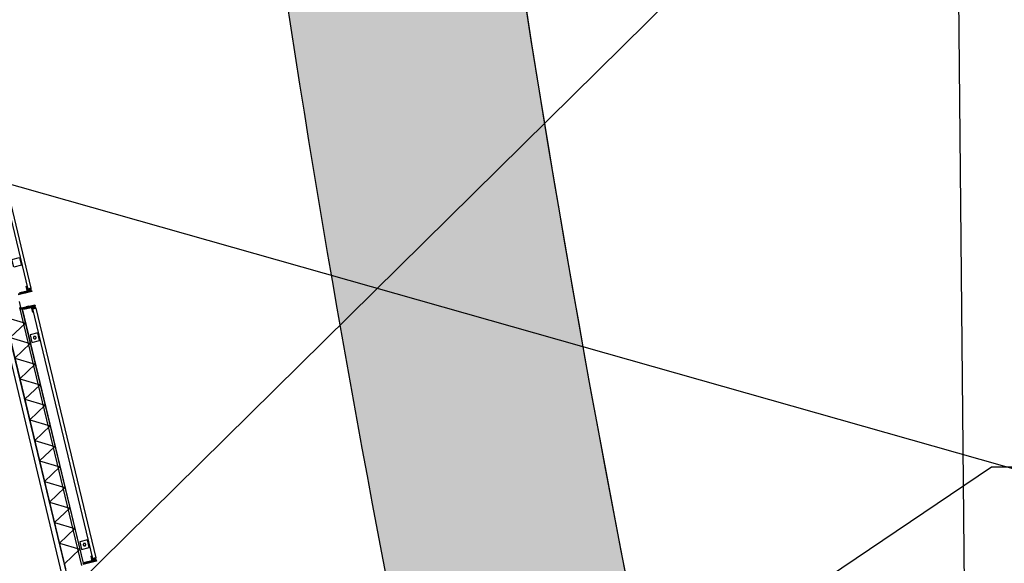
# Model space of a CAD drawing. Header units: millimetres. Extents: x 96940 to 101272, y 432237 to 434659.
# Tile 351 of 398: x 97308 to 97311.76, y 433593.87 to 433595.94. Entities that reach past the tile are written whole.
import ezdxf

# ---------------------------------------------------------------- set-up
doc = ezdxf.new("R2010")
doc.units = ezdxf.units.MM
for name, color, linetype in [('BL310---_BUKOZIJN', 1, 'Continuous'), ('Ondergrond_Nieuw_IP', 8, 'Continuous'), ('R_BN_N_Kabels_en_leidingen_maatvoering', 1, 'Continuous'), ('R_BN_T_N_Eindpunt_Voorziening', 1, 'Continuous'), ('R_BN_T_N_Eindpunt_Voorziening_Maatvoering', 1, 'Continuous'), ('R_BN_T_N_Kokersysteem_Coordinaten', 1, 'Continuous')]:
    doc.layers.add(name, color=color, linetype=linetype)
doc.layers.add('R_BN_T_N_Coordinaten', color=7, linetype='Continuous', lineweight=25)
doc.styles.get("Standard").update_dxf_attribs({"font": 'romans.shx'})
doc.dimstyles.new('RET 1-500', dxfattribs={"dimtxt": 1, "dimasz": 1, "dimexe": 0.3, "dimexo": 0, "dimgap": 0.3, "dimtad": 1, "dimdec": 3, "dimzin": 1, "dimtxsty": 'Standard', "dimcen": 0, "dimclrd": 1, "dimclre": 1, "dimclrt": 7, "dimaunit": 2, "dimadec": 4, "dimazin": 0, "dimtfac": 1, "dimtdec": 3, "dimtofl": 0, "dimtmove": 0, "dimatfit": 0, "dimfxl": 1, "dimarcsym": 0})

# ---------------------------------------------------------------- blocks, each defined once
blk = doc.blocks.new('PWK')
at = {"layer": 'BL310---_BUKOZIJN'}
for points in [[(4201.1, 3257), (4204.1, 3257.4), (4207, 3257.4), (4210, 3257), (4210, 3270), (4207, 3269.6), (4204.1, 3269.6), (4201.1, 3270)], [(4270, 3257), (4273, 3257.4), (4275.9, 3257.4), (4278.9, 3257), (4278.9, 3270), (4275.9, 3269.6), (4273, 3269.6), (4270, 3270)], [(5261.1, 3257), (5264.1, 3257.4), (5267, 3257.4), (5270, 3257), (5270, 3270), (5267, 3269.6), (5264.1, 3269.6), (5261.1, 3270)]]:
    blk.add_hatch(color=256, dxfattribs=at).paths.add_polyline_path(points)
for p, q in [((3218.9, 3270), (4201.1, 3270)), ((3218.9, 3257), (4201.1, 3257)), ((4278.9, 3270), (5261.1, 3270)), ((4278.9, 3257), (5261.1, 3257)), ((4262, 3210), (5277, 3210)), ((4270, 3219), (5270, 3219)), ((4270.1, 3218), (5269.9, 3218)), ((4270.1, 3216.9), (4270.1, 3218)), ((4285.2, 3148.4), (4325.4, 3218)), ((4365.8, 3148), (4325.4, 3218)), ((4365.8, 3148), (4406.2, 3218)), ((4446.6, 3148), (4406.2, 3218)), ((4446.6, 3148), (4487, 3218)), ((4527.4, 3148), (4487, 3218)), ((4527.4, 3148), (4567.9, 3218)), ((4608.3, 3148), (4567.9, 3218)), ((4608.3, 3148), (4648.7, 3218)), ((4689.1, 3148), (4648.7, 3218)), ((4689.1, 3148), (4729.5, 3218)), ((4769.9, 3148), (4729.5, 3218)), ((4769.9, 3148), (4810.3, 3218)), ((4850.8, 3148), (4810.3, 3218)), ((4850.8, 3148), (4891.2, 3218)), ((4931.6, 3148), (4891.2, 3218)), ((4931.6, 3148), (4972, 3218)), ((5012.4, 3148), (4972, 3218)), ((5012.4, 3148), (5052.8, 3218)), ((5093.2, 3148), (5052.8, 3218)), ((5093.2, 3148), (5133.7, 3218)), ((5174.1, 3148), (5133.7, 3218)), ((5174.1, 3148), (5214.5, 3218)), ((5254.9, 3148), (5214.5, 3218)), ((5269.9, 3216.9), (5269.9, 3218)), ((5294.9, 3147.9), (4240.1, 3147.9)), ((5294.9, 3129.9), (4240.1, 3129.9)), ((4265.1, 3148.4), (5274.9, 3148.4)), ((4265.1, 3148), (5274.9, 3148))]:
    blk.add_line(p, q, dxfattribs=at)
for points in [[(4076.9, 3255), (4106.9, 3255), (4106.9, 3225), (4076.9, 3225)], [(4210, 3255.7), (4210, 3254.2), (4190, 3254.2), (4190, 3255.7)], [(4201.1, 3257), (4204.1, 3257.4), (4207, 3257.4), (4210, 3257), (4210, 3270), (4207, 3269.6), (4204.1, 3269.6), (4201.1, 3270), (4201.1, 3270), (4201.1, 3257)], [(4207.5, 3253), (4209, 3253), (4209, 3225), (4207.5, 3225)], [(4210, 3245), (4214, 3245), (4214, 3235), (4210, 3235)], [(4270, 3245), (4266, 3245), (4266, 3235), (4270, 3235)], [(4270, 3257), (4273, 3257.4), (4275.9, 3257.4), (4278.9, 3257), (4278.9, 3270), (4275.9, 3269.6), (4273, 3269.6), (4270, 3270), (4270, 3270), (4270, 3257)], [(4270, 3255.7), (4270, 3254.2), (4290, 3254.2), (4290, 3255.7)], [(4272.5, 3253), (4271, 3253), (4271, 3225), (4272.5, 3225)], [(4403.1, 3255), (4373.1, 3255), (4373.1, 3225), (4403.1, 3225)], [(4388.1, 3235), (4388.2, 3235), (4388.3, 3235), (4388.4, 3235), (4388.4, 3235), (4388.5, 3235), (4388.6, 3235), (4388.7, 3235), (4388.8, 3235.1), (4388.9, 3235.1), (4389, 3235.1), (4389.1, 3235.1), (4389.1, 3235.1), (4389.2, 3235.1), (4389.3, 3235.2), (4389.4, 3235.2), (4389.5, 3235.2), (4389.6, 3235.2), (4389.6, 3235.2), (4389.7, 3235.3), (4389.8, 3235.3), (4389.9, 3235.3), (4390, 3235.4), (4390.1, 3235.4), (4390.1, 3235.4), (4390.2, 3235.5), (4390.3, 3235.5), (4390.4, 3235.5), (4390.4, 3235.6), (4390.5, 3235.6), (4390.6, 3235.7), (4390.7, 3235.7), (4390.7, 3235.8), (4390.8, 3235.8), (4390.9, 3235.9), (4391, 3235.9), (4391, 3236), (4391.1, 3236), (4391.2, 3236.1), (4391.2, 3236.1), (4391.3, 3236.2), (4391.4, 3236.2), (4391.4, 3236.3), (4391.5, 3236.3), (4391.6, 3236.4), (4391.6, 3236.5), (4391.7, 3236.5), (4391.8, 3236.6), (4391.8, 3236.7), (4391.9, 3236.7), (4391.9, 3236.8), (4392, 3236.9), (4392, 3236.9), (4392.1, 3237), (4392.1, 3237.1), (4392.2, 3237.1), (4392.2, 3237.2), (4392.3, 3237.3), (4392.3, 3237.4), (4392.4, 3237.4), (4392.4, 3237.5), (4392.5, 3237.6), (4392.5, 3237.7), (4392.6, 3237.7), (4392.6, 3237.8), (4392.6, 3237.9), (4392.7, 3238), (4392.7, 3238), (4392.7, 3238.1), (4392.8, 3238.2), (4392.8, 3238.3), (4392.8, 3238.4), (4392.9, 3238.5), (4392.9, 3238.5), (4392.9, 3238.6), (4392.9, 3238.7), (4393, 3238.8), (4393, 3238.9), (4393, 3239), (4393, 3239), (4393, 3239.1), (4393, 3239.2), (4393.1, 3239.3), (4393.1, 3239.4), (4393.1, 3239.5), (4393.1, 3239.6), (4393.1, 3239.7), (4393.1, 3239.7), (4393.1, 3239.8), (4393.1, 3239.9), (4393.1, 3240), (4393.1, 3240.1), (4393.1, 3240.2), (4393.1, 3240.3), (4393.1, 3240.4), (4393.1, 3240.4), (4393.1, 3240.5), (4393.1, 3240.6), (4393.1, 3240.7), (4393, 3240.8), (4393, 3240.9), (4393, 3241), (4393, 3241), (4393, 3241.1), (4393, 3241.2), (4392.9, 3241.3), (4392.9, 3241.4), (4392.9, 3241.5), (4392.9, 3241.5), (4392.8, 3241.6), (4392.8, 3241.7), (4392.8, 3241.8), (4392.7, 3241.9), (4392.7, 3242), (4392.7, 3242), (4392.6, 3242.1), (4392.6, 3242.2), (4392.6, 3242.3), (4392.5, 3242.4), (4392.5, 3242.4), (4392.4, 3242.5), (4392.4, 3242.6), (4392.3, 3242.7), (4392.3, 3242.7), (4392.2, 3242.8), (4392.2, 3242.9), (4392.1, 3242.9), (4392.1, 3243), (4392, 3243.1), (4392, 3243.1), (4391.9, 3243.2), (4391.9, 3243.3), (4391.8, 3243.3), (4391.8, 3243.4), (4391.7, 3243.5), (4391.6, 3243.5), (4391.6, 3243.6), (4391.5, 3243.7), (4391.4, 3243.7), (4391.4, 3243.8), (4391.3, 3243.8), (4391.2, 3243.9), (4391.2, 3243.9), (4391.1, 3244), (4391, 3244), (4391, 3244.1), (4390.9, 3244.1), (4390.8, 3244.2), (4390.7, 3244.2), (4390.7, 3244.3), (4390.6, 3244.3), (4390.5, 3244.4), (4390.4, 3244.4), (4390.4, 3244.5), (4390.3, 3244.5), (4390.2, 3244.5), (4390.1, 3244.6), (4390.1, 3244.6), (4390, 3244.6), (4389.9, 3244.7), (4389.8, 3244.7), (4389.7, 3244.7), (4389.6, 3244.8), (4389.6, 3244.8), (4389.5, 3244.8), (4389.4, 3244.8), (4389.3, 3244.9), (4389.2, 3244.9), (4389.1, 3244.9), (4389.1, 3244.9), (4389, 3244.9), (4388.9, 3244.9), (4388.8, 3245), (4388.7, 3245), (4388.6, 3245), (4388.5, 3245), (4388.4, 3245), (4388.4, 3245), (4388.3, 3245), (4388.2, 3245), (4388.1, 3245), (4388, 3245), (4387.9, 3245), (4387.8, 3245), (4387.8, 3245), (4387.7, 3245), (4387.6, 3245), (4387.5, 3245), (4387.4, 3245), (4387.3, 3244.9), (4387.2, 3244.9), (4387.1, 3244.9), (4387.1, 3244.9), (4387, 3244.9), (4386.9, 3244.9), (4386.8, 3244.8), (4386.7, 3244.8), (4386.6, 3244.8), (4386.6, 3244.8), (4386.5, 3244.7), (4386.4, 3244.7), (4386.3, 3244.7), (4386.2, 3244.6), (4386.1, 3244.6), (4386.1, 3244.6), (4386, 3244.5), (4385.9, 3244.5), (4385.8, 3244.5), (4385.8, 3244.4), (4385.7, 3244.4), (4385.6, 3244.3), (4385.5, 3244.3), (4385.5, 3244.2), (4385.4, 3244.2), (4385.3, 3244.1), (4385.2, 3244.1), (4385.2, 3244), (4385.1, 3244), (4385, 3243.9), (4385, 3243.9), (4384.9, 3243.8), (4384.8, 3243.8), (4384.8, 3243.7), (4384.7, 3243.7), (4384.6, 3243.6), (4384.6, 3243.5), (4384.5, 3243.5), (4384.4, 3243.4), (4384.4, 3243.3), (4384.3, 3243.3), (4384.3, 3243.2), (4384.2, 3243.1), (4384.2, 3243.1), (4384.1, 3243), (4384.1, 3242.9), (4384, 3242.9), (4384, 3242.8), (4383.9, 3242.7), (4383.9, 3242.7), (4383.8, 3242.6), (4383.8, 3242.5), (4383.7, 3242.4), (4383.7, 3242.4), (4383.6, 3242.3), (4383.6, 3242.2), (4383.6, 3242.1), (4383.5, 3242), (4383.5, 3242), (4383.5, 3241.9), (4383.4, 3241.8), (4383.4, 3241.7), (4383.4, 3241.6), (4383.3, 3241.5), (4383.3, 3241.5), (4383.3, 3241.4), (4383.3, 3241.3), (4383.2, 3241.2), (4383.2, 3241.1), (4383.2, 3241), (4383.2, 3241), (4383.2, 3240.9), (4383.2, 3240.8), (4383.1, 3240.7), (4383.1, 3240.6), (4383.1, 3240.5), (4383.1, 3240.4), (4383.1, 3240.4), (4383.1, 3240.3), (4383.1, 3240.2), (4383.1, 3240.1), (4383.1, 3240), (4383.1, 3239.9), (4383.1, 3239.8), (4383.1, 3239.7), (4383.1, 3239.7), (4383.1, 3239.6), (4383.1, 3239.5), (4383.1, 3239.4), (4383.1, 3239.3), (4383.2, 3239.2), (4383.2, 3239.1), (4383.2, 3239), (4383.2, 3239), (4383.2, 3238.9), (4383.2, 3238.8), (4383.3, 3238.7), (4383.3, 3238.6), (4383.3, 3238.5), (4383.3, 3238.5), (4383.4, 3238.4), (4383.4, 3238.3), (4383.4, 3238.2), (4383.5, 3238.1), (4383.5, 3238), (4383.5, 3238), (4383.6, 3237.9), (4383.6, 3237.8), (4383.6, 3237.7), (4383.7, 3237.7), (4383.7, 3237.6), (4383.8, 3237.5), (4383.8, 3237.4), (4383.9, 3237.4), (4383.9, 3237.3), (4384, 3237.2), (4384, 3237.1), (4384.1, 3237.1), (4384.1, 3237), (4384.2, 3236.9), (4384.2, 3236.9), (4384.3, 3236.8), (4384.3, 3236.7), (4384.4, 3236.7), (4384.4, 3236.6), (4384.5, 3236.5), (4384.6, 3236.5), (4384.6, 3236.4), (4384.7, 3236.3), (4384.8, 3236.3), (4384.8, 3236.2), (4384.9, 3236.2), (4385, 3236.1), (4385, 3236.1), (4385.1, 3236), (4385.2, 3236), (4385.2, 3235.9), (4385.3, 3235.9), (4385.4, 3235.8), (4385.5, 3235.8), (4385.5, 3235.7), (4385.6, 3235.7), (4385.7, 3235.6), (4385.8, 3235.6), (4385.8, 3235.5), (4385.9, 3235.5), (4386, 3235.5), (4386.1, 3235.4), (4386.1, 3235.4), (4386.2, 3235.4), (4386.3, 3235.3), (4386.4, 3235.3), (4386.5, 3235.3), (4386.6, 3235.2), (4386.6, 3235.2), (4386.7, 3235.2), (4386.8, 3235.2), (4386.9, 3235.2), (4387, 3235.1), (4387.1, 3235.1), (4387.1, 3235.1), (4387.2, 3235.1), (4387.3, 3235.1), (4387.4, 3235.1), (4387.5, 3235), (4387.6, 3235), (4387.7, 3235), (4387.8, 3235), (4387.8, 3235), (4387.9, 3235), (4388, 3235)], [(5217, 3255), (5187, 3255), (5187, 3225), (5217, 3225)], [(5202, 3235), (5202.1, 3235), (5202.2, 3235), (5202.3, 3235), (5202.3, 3235), (5202.4, 3235), (5202.5, 3235), (5202.6, 3235), (5202.7, 3235.1), (5202.8, 3235.1), (5202.9, 3235.1), (5203, 3235.1), (5203, 3235.1), (5203.1, 3235.1), (5203.2, 3235.2), (5203.3, 3235.2), (5203.4, 3235.2), (5203.5, 3235.2), (5203.5, 3235.2), (5203.6, 3235.3), (5203.7, 3235.3), (5203.8, 3235.3), (5203.9, 3235.4), (5204, 3235.4), (5204, 3235.4), (5204.1, 3235.5), (5204.2, 3235.5), (5204.3, 3235.5), (5204.3, 3235.6), (5204.4, 3235.6), (5204.5, 3235.7), (5204.6, 3235.7), (5204.6, 3235.8), (5204.7, 3235.8), (5204.8, 3235.9), (5204.9, 3235.9), (5204.9, 3236), (5205, 3236), (5205.1, 3236.1), (5205.1, 3236.1), (5205.2, 3236.2), (5205.3, 3236.2), (5205.3, 3236.3), (5205.4, 3236.3), (5205.5, 3236.4), (5205.5, 3236.5), (5205.6, 3236.5), (5205.7, 3236.6), (5205.7, 3236.7), (5205.8, 3236.7), (5205.8, 3236.8), (5205.9, 3236.9), (5205.9, 3236.9), (5206, 3237), (5206, 3237.1), (5206.1, 3237.1), (5206.1, 3237.2), (5206.2, 3237.3), (5206.2, 3237.4), (5206.3, 3237.4), (5206.3, 3237.5), (5206.4, 3237.6), (5206.4, 3237.7), (5206.5, 3237.7), (5206.5, 3237.8), (5206.5, 3237.9), (5206.6, 3238), (5206.6, 3238), (5206.6, 3238.1), (5206.7, 3238.2), (5206.7, 3238.3), (5206.7, 3238.4), (5206.8, 3238.5), (5206.8, 3238.5), (5206.8, 3238.6), (5206.8, 3238.7), (5206.9, 3238.8), (5206.9, 3238.9), (5206.9, 3239), (5206.9, 3239), (5206.9, 3239.1), (5206.9, 3239.2), (5207, 3239.3), (5207, 3239.4), (5207, 3239.5), (5207, 3239.6), (5207, 3239.7), (5207, 3239.7), (5207, 3239.8), (5207, 3239.9), (5207, 3240), (5207, 3240.1), (5207, 3240.2), (5207, 3240.3), (5207, 3240.4), (5207, 3240.4), (5207, 3240.5), (5207, 3240.6), (5207, 3240.7), (5206.9, 3240.8), (5206.9, 3240.9), (5206.9, 3241), (5206.9, 3241), (5206.9, 3241.1), (5206.9, 3241.2), (5206.8, 3241.3), (5206.8, 3241.4), (5206.8, 3241.5), (5206.8, 3241.5), (5206.7, 3241.6), (5206.7, 3241.7), (5206.7, 3241.8), (5206.6, 3241.9), (5206.6, 3242), (5206.6, 3242), (5206.5, 3242.1), (5206.5, 3242.2), (5206.5, 3242.3), (5206.4, 3242.4), (5206.4, 3242.4), (5206.3, 3242.5), (5206.3, 3242.6), (5206.2, 3242.7), (5206.2, 3242.7), (5206.1, 3242.8), (5206.1, 3242.9), (5206, 3242.9), (5206, 3243), (5205.9, 3243.1), (5205.9, 3243.1), (5205.8, 3243.2), (5205.8, 3243.3), (5205.7, 3243.3), (5205.7, 3243.4), (5205.6, 3243.5), (5205.5, 3243.5), (5205.5, 3243.6), (5205.4, 3243.7), (5205.3, 3243.7), (5205.3, 3243.8), (5205.2, 3243.8), (5205.1, 3243.9), (5205.1, 3243.9), (5205, 3244), (5204.9, 3244), (5204.9, 3244.1), (5204.8, 3244.1), (5204.7, 3244.2), (5204.6, 3244.2), (5204.6, 3244.3), (5204.5, 3244.3), (5204.4, 3244.4), (5204.3, 3244.4), (5204.3, 3244.5), (5204.2, 3244.5), (5204.1, 3244.5), (5204, 3244.6), (5204, 3244.6), (5203.9, 3244.6), (5203.8, 3244.7), (5203.7, 3244.7), (5203.6, 3244.7), (5203.5, 3244.8), (5203.5, 3244.8), (5203.4, 3244.8), (5203.3, 3244.8), (5203.2, 3244.9), (5203.1, 3244.9), (5203, 3244.9), (5203, 3244.9), (5202.9, 3244.9), (5202.8, 3244.9), (5202.7, 3245), (5202.6, 3245), (5202.5, 3245), (5202.4, 3245), (5202.3, 3245), (5202.3, 3245), (5202.2, 3245), (5202.1, 3245), (5202, 3245), (5201.9, 3245), (5201.8, 3245), (5201.7, 3245), (5201.7, 3245), (5201.6, 3245), (5201.5, 3245), (5201.4, 3245), (5201.3, 3245), (5201.2, 3244.9), (5201.1, 3244.9), (5201, 3244.9), (5201, 3244.9), (5200.9, 3244.9), (5200.8, 3244.9), (5200.7, 3244.8), (5200.6, 3244.8), (5200.5, 3244.8), (5200.5, 3244.8), (5200.4, 3244.7), (5200.3, 3244.7), (5200.2, 3244.7), (5200.1, 3244.6), (5200, 3244.6), (5200, 3244.6), (5199.9, 3244.5), (5199.8, 3244.5), (5199.7, 3244.5), (5199.7, 3244.4), (5199.6, 3244.4), (5199.5, 3244.3), (5199.4, 3244.3), (5199.4, 3244.2), (5199.3, 3244.2), (5199.2, 3244.1), (5199.1, 3244.1), (5199.1, 3244), (5199, 3244), (5198.9, 3243.9), (5198.9, 3243.9), (5198.8, 3243.8), (5198.7, 3243.8), (5198.7, 3243.7), (5198.6, 3243.7), (5198.5, 3243.6), (5198.5, 3243.5), (5198.4, 3243.5), (5198.3, 3243.4), (5198.3, 3243.3), (5198.2, 3243.3), (5198.2, 3243.2), (5198.1, 3243.1), (5198.1, 3243.1), (5198, 3243), (5198, 3242.9), (5197.9, 3242.9), (5197.9, 3242.8), (5197.8, 3242.7), (5197.8, 3242.7), (5197.7, 3242.6), (5197.7, 3242.5), (5197.6, 3242.4), (5197.6, 3242.4), (5197.5, 3242.3), (5197.5, 3242.2), (5197.5, 3242.1), (5197.4, 3242), (5197.4, 3242), (5197.4, 3241.9), (5197.3, 3241.8), (5197.3, 3241.7), (5197.3, 3241.6), (5197.2, 3241.5), (5197.2, 3241.5), (5197.2, 3241.4), (5197.2, 3241.3), (5197.1, 3241.2), (5197.1, 3241.1), (5197.1, 3241), (5197.1, 3241), (5197.1, 3240.9), (5197.1, 3240.8), (5197, 3240.7), (5197, 3240.6), (5197, 3240.5), (5197, 3240.4), (5197, 3240.4), (5197, 3240.3), (5197, 3240.2), (5197, 3240.1), (5197, 3240), (5197, 3239.9), (5197, 3239.8), (5197, 3239.7), (5197, 3239.7), (5197, 3239.6), (5197, 3239.5), (5197, 3239.4), (5197, 3239.3), (5197.1, 3239.2), (5197.1, 3239.1), (5197.1, 3239), (5197.1, 3239), (5197.1, 3238.9), (5197.1, 3238.8), (5197.2, 3238.7), (5197.2, 3238.6), (5197.2, 3238.5), (5197.2, 3238.5), (5197.3, 3238.4), (5197.3, 3238.3), (5197.3, 3238.2), (5197.4, 3238.1), (5197.4, 3238), (5197.4, 3238), (5197.5, 3237.9), (5197.5, 3237.8), (5197.5, 3237.7), (5197.6, 3237.7), (5197.6, 3237.6), (5197.7, 3237.5), (5197.7, 3237.4), (5197.8, 3237.4), (5197.8, 3237.3), (5197.9, 3237.2), (5197.9, 3237.1), (5198, 3237.1), (5198, 3237), (5198.1, 3236.9), (5198.1, 3236.9), (5198.2, 3236.8), (5198.2, 3236.7), (5198.3, 3236.7), (5198.3, 3236.6), (5198.4, 3236.5), (5198.5, 3236.5), (5198.5, 3236.4), (5198.6, 3236.3), (5198.7, 3236.3), (5198.7, 3236.2), (5198.8, 3236.2), (5198.9, 3236.1), (5198.9, 3236.1), (5199, 3236), (5199.1, 3236), (5199.1, 3235.9), (5199.2, 3235.9), (5199.3, 3235.8), (5199.4, 3235.8), (5199.4, 3235.7), (5199.5, 3235.7), (5199.6, 3235.6), (5199.7, 3235.6), (5199.7, 3235.5), (5199.8, 3235.5), (5199.9, 3235.5), (5200, 3235.4), (5200, 3235.4), (5200.1, 3235.4), (5200.2, 3235.3), (5200.3, 3235.3), (5200.4, 3235.3), (5200.5, 3235.2), (5200.5, 3235.2), (5200.6, 3235.2), (5200.7, 3235.2), (5200.8, 3235.2), (5200.9, 3235.1), (5201, 3235.1), (5201, 3235.1), (5201.1, 3235.1), (5201.2, 3235.1), (5201.3, 3235.1), (5201.4, 3235), (5201.5, 3235), (5201.6, 3235), (5201.7, 3235), (5201.7, 3235), (5201.8, 3235), (5201.9, 3235)], [(5270, 3255.7), (5270, 3254.2), (5250, 3254.2), (5250, 3255.7)], [(5261.1, 3257), (5264.1, 3257.4), (5267, 3257.4), (5270, 3257), (5270, 3270), (5267, 3269.6), (5264.1, 3269.6), (5261.1, 3270), (5261.1, 3270), (5261.1, 3257)], [(5267.5, 3253), (5269, 3253), (5269, 3225), (5267.5, 3225)], [(5270, 3245), (5274, 3245), (5274, 3235), (5270, 3235)]]:
    blk.add_lwpolyline(points, close=True, dxfattribs=at)
for points in [[(4240, 3214), (4263, 3214), (4263.1, 3214), (4263.1, 3214), (4263.2, 3214), (4263.2, 3214), (4263.3, 3214), (4263.3, 3214), (4263.4, 3214), (4263.4, 3214), (4263.5, 3214), (4263.5, 3214), (4263.6, 3214.1), (4263.6, 3214.1), (4263.7, 3214.1), (4263.7, 3214.1), (4263.8, 3214.1), (4263.8, 3214.1), (4263.9, 3214.1), (4263.9, 3214.1), (4264, 3214.2), (4264, 3214.2), (4264.1, 3214.2), (4264.1, 3214.2), (4264.2, 3214.2), (4264.2, 3214.3), (4264.3, 3214.3), (4264.3, 3214.3), (4264.4, 3214.3), (4264.4, 3214.4), (4264.5, 3214.4), (4264.5, 3214.4), (4264.5, 3214.4), (4264.6, 3214.5), (4264.6, 3214.5), (4264.7, 3214.5), (4264.7, 3214.5), (4264.8, 3214.6), (4264.8, 3214.6), (4264.8, 3214.6), (4264.9, 3214.7), (4264.9, 3214.7), (4265, 3214.7), (4265, 3214.8), (4265, 3214.8), (4265.1, 3214.8), (4265.1, 3214.9), (4265.2, 3214.9), (4265.2, 3215), (4265.2, 3215), (4265.3, 3215), (4265.3, 3215.1), (4265.3, 3215.1), (4265.4, 3215.2), (4265.4, 3215.2), (4265.4, 3215.2), (4265.5, 3215.3), (4265.5, 3215.3), (4265.5, 3215.4), (4265.5, 3215.4), (4265.6, 3215.5), (4265.6, 3215.5), (4265.6, 3215.5), (4265.6, 3215.6), (4265.7, 3215.6), (4265.7, 3215.7), (4265.7, 3215.7), (4265.7, 3215.8), (4265.8, 3215.8), (4265.8, 3215.9), (4265.8, 3215.9), (4265.8, 3216), (4265.8, 3216), (4265.9, 3216.1), (4265.9, 3216.1), (4265.9, 3216.2), (4265.9, 3216.2), (4265.9, 3216.3), (4265.9, 3216.3), (4265.9, 3216.4), (4265.9, 3216.4), (4266, 3216.5), (4266, 3216.5), (4266, 3216.6), (4266, 3216.6), (4266, 3216.7), (4266, 3216.7), (4266, 3216.8), (4266, 3216.8), (4266, 3216.9), (4266, 3216.9), (4266, 3217), (4266, 3270), (4270, 3270), (4270, 3217), (4270, 3216.9), (4270, 3216.8), (4270, 3216.6), (4270, 3216.5), (4270, 3216.4), (4270, 3216.3), (4269.9, 3216.1), (4269.9, 3216), (4269.9, 3215.9), (4269.9, 3215.8), (4269.9, 3215.7), (4269.8, 3215.5), (4269.8, 3215.4), (4269.8, 3215.3), (4269.8, 3215.2), (4269.7, 3215.1), (4269.7, 3215), (4269.7, 3214.8), (4269.6, 3214.7), (4269.6, 3214.6), (4269.5, 3214.5), (4269.5, 3214.4), (4269.4, 3214.3), (4269.4, 3214.2), (4269.3, 3214), (4269.3, 3213.9), (4269.2, 3213.8), (4269.2, 3213.7), (4269.1, 3213.6), (4269.1, 3213.5), (4269, 3213.4), (4268.9, 3213.3), (4268.9, 3213.2), (4268.8, 3213.1), (4268.7, 3213), (4268.7, 3212.9), (4268.6, 3212.8), (4268.5, 3212.7), (4268.4, 3212.6), (4268.4, 3212.5), (4268.3, 3212.4), (4268.2, 3212.3), (4268.1, 3212.2), (4268, 3212.1), (4267.9, 3212.1), (4267.9, 3212), (4267.8, 3211.9), (4267.7, 3211.8), (4267.6, 3211.7), (4267.5, 3211.6), (4267.4, 3211.6), (4267.3, 3211.5), (4267.2, 3211.4), (4267.1, 3211.3), (4267, 3211.3), (4266.9, 3211.2), (4266.8, 3211.1), (4266.7, 3211.1), (4266.6, 3211), (4266.5, 3210.9), (4266.4, 3210.9), (4266.3, 3210.8), (4266.2, 3210.8), (4266.1, 3210.7), (4266, 3210.7), (4265.8, 3210.6), (4265.7, 3210.6), (4265.6, 3210.5), (4265.5, 3210.5), (4265.4, 3210.4), (4265.3, 3210.4), (4265.2, 3210.3), (4265, 3210.3), (4264.9, 3210.3), (4264.8, 3210.2)], [(4210, 3217), (4210, 3270), (4214, 3270), (4214, 3270), (4214, 3217)], [(5270, 3217), (5270, 3270), (5274, 3270), (5274, 3270), (5274, 3217)]]:
    blk.add_lwpolyline(points, dxfattribs=at)
blk.add_arc((4263.1, 3216.9), 7, 286.6015, 0, dxfattribs=at)

msp = doc.modelspace()

# ---------------------------------------------------------------- hatches: boundary and pattern name
at = {"layer": 'Ondergrond_Nieuw_IP'}
h = msp.add_hatch(dxfattribs=at)
h.set_pattern_fill('DSV5_19', color=256, scale=0.5, style=0)
h.set_pattern_definition([(160.346175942, (0.4395, 0.23445), (-4.499999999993, 1.499999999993), [0.17415, -22.124953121]), (57.99461679, (0.1875, 1.10155), (4.49999999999, 7.500000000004), [0.221115, -13.929856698]), (139.76364169, (1.3761, 1.23405), (-9.000000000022, 7.499999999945), [0.1512, -25.392879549]), (90, (1.376, 1.0564), (-1.5, 9e-17), [0.177555, -1.322445]), (5.856013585, (1.15425, 0.498), (43.4999999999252, 4.5000000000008), [0.22965, -58.5772373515]), (102.200468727, (1.44735, 0.22275), (-7.4999999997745, 34.5000000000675), [0.3057, -56.4767796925]), (130.601294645, (0.94335, 0.3516), (-1.5, 1.5), [0.162, -13.667316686]), (114.44395478, (0.7676, 1.1074), (-1.499999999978, 3.00000000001), [0.2124, -17.9121689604]), (155.376435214, (0.67965, 1.3008), (-16.499999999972, 7.49999999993), [0.15465, -39.446486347]), (28.810793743, (1.1985, 0.9588), (13.499999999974, 7.499999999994), [0.202635, -34.0355016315]), (173.884496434, (0.6328, 0.8965), (-28.499999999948, 2.999999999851), [0.33, -41.910383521]), (157.166345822, (0.3339, 0.08763), (-17.99999999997, 7.500000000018), [0.19695, -30.726342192]), (11.309932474, (0.7207, 0.45117), (6, 1.5), [0.11951, -7.5290192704]), (17.878696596, (0.30465, 1.2891), (4.4999999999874, 1.500000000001), [0.24645, -48.6130424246]), (154.653824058, (1.1985, 0.9588), (-25.49999999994, 12.000000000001), [0.1866, -31.3490940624]), (175.601294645, (1.09575, 0.3399), (-1.499999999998, 4e-14), [0.15285, -19.4047572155]), (40.601294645, (0.6387, 0.8907), (1.499999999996, 1.5), [0.108045, -13.721271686]), (51.842773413, (1.03125, 1.04535), (10.499999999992, 13.500000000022), [0.3639, -26.342840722]), (72.255328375, (0.72075, 0.9609), (10.499999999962, 32.999999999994), [0.15375, -39.219464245]), (54.162347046, (0.33405, 0.087885), (7.499999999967, 10.499999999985), [0.18045, -33.124954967]), (69.44395478, (0.54495, 0.10547), (1.499999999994, 4.500000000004), [0.25035, -12.565655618]), (69.67686317, (1.09575, 0.3399), (10.4999999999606, 28.4999999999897), [0.16875, -43.0197901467]), (21.447736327, (1.16595, 0.11133), (7.499999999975, 3.0000000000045), [0.30255, -44.8222768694]), (9.46232221, (0.8847, 0.06445), (7.5, 1.5), [0.28515, -8.8389937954]), (51.709836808, (0.63285, 0.3399), (16.4999999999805, 21.000000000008), [0.14184, -36.1693153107]), (124.508522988, (0.3045, 0.9315), (-13.500000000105, 19.499999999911), [0.2064, -28.9183317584]), (47.489552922, (0.1524, 0.1641), (14.999999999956, 16.50000000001), [0.18255, -24.235680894]), (173.018942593, (0.88485, 0.064575), (-61.4999999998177, 7.500000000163), [0.33645, -73.712520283])])
h.paths.add_polyline_path([(97330.26984, 433506.62984), (97346.51407, 433510.53089), (97346.30391, 433511.40601), (97330.9348, 433507.71512), (97310.85477, 433591.32985, -0.0596941), (97309.22114, 433605.2962), (97308.95039, 433605.17041, -0.0039806), (97308.32141, 433604.88426, 0.0579611), (97309.97965, 433591.11969)])

# ---------------------------------------------------------------- linework, layer by layer
at = {"layer": 'Ondergrond_Nieuw_IP', "extrusion": (0, 0, -1)}
for radius, end in [(59.1, 0.1608238), (60, 359.7650364), (59.1, 354.9138932)]:
    msp.add_arc((-97368.3209, 433605.13031), radius, 346.4961678, end, dxfattribs=at)
at = {"layer": 'R_BN_T_N_Eindpunt_Voorziening_Maatvoering'}
msp.add_line((97311.56948, 433597.61703), (97311.64045, 433590.19944), dxfattribs=at)

# ---------------------------------------------------------------- block references
at = {"layer": 'R_BN_T_N_Eindpunt_Voorziening', "color": 1, "xscale": 0.0009999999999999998, "yscale": 0.0009999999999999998, "zscale": 0.0009999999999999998, "rotation": 283.5038322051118}
msp.add_blockref('PWK', (97303.87849, 433598.23921), dxfattribs=at)

# ---------------------------------------------------------------- leaders
at = {"layer": 'R_BN_N_Kabels_en_leidingen_maatvoering', "color": 1, "annotation_type": 0, "has_hookline": 1, "hookline_direction": 0}
for points, text_width in [([(97301.34294, 433597.19075), (97313.19241, 433593.83193), (97313.49241, 433593.83193)], 10.42857), ([(97301.63239, 433597.0135), (97314.60034, 433589.65441), (97314.90034, 433589.65441)], 10.7619)]:
    msp.add_leader(points, dimstyle='RET 1-500', override={"dimasz": 0.3, "dimexe": 0, "dimzin": 0, "dimtofl": 1, "dimatfit": 2}, dxfattribs=dict(at, text_width=text_width))
at = {"layer": 'R_BN_T_N_Coordinaten', "annotation_type": 0, "has_hookline": 1, "hookline_direction": 0, "text_width": 10.71429}
msp.add_leader([(97297.96306, 433594.13177), (97314.23014, 433590.57613)], dimstyle='RET 1-500', override={"dimexe": 0, "dimzin": 0, "dimtofl": 1, "dimatfit": 2}, dxfattribs=at)
at = {"layer": 'R_BN_T_N_Kokersysteem_Coordinaten', "color": 7, "annotation_type": 0, "has_hookline": 1, "hookline_direction": 0}
for points, text_width in [([(97303.32221, 433588.95833), (97311.22224, 433596.75231), (97311.72224, 433596.75231)], 5.35714), ([(97303.61166, 433588.78109), (97311.71029, 433594.23481), (97312.21029, 433594.23481)], 5.21429)]:
    msp.add_leader(points, dimstyle='RET 1-500', override={"dimasz": 0.5, "dimexe": 0, "dimzin": 0, "dimtofl": 1, "dimatfit": 2}, dxfattribs=dict(at, text_width=text_width))

doc.saveas('drawing.dxf')
